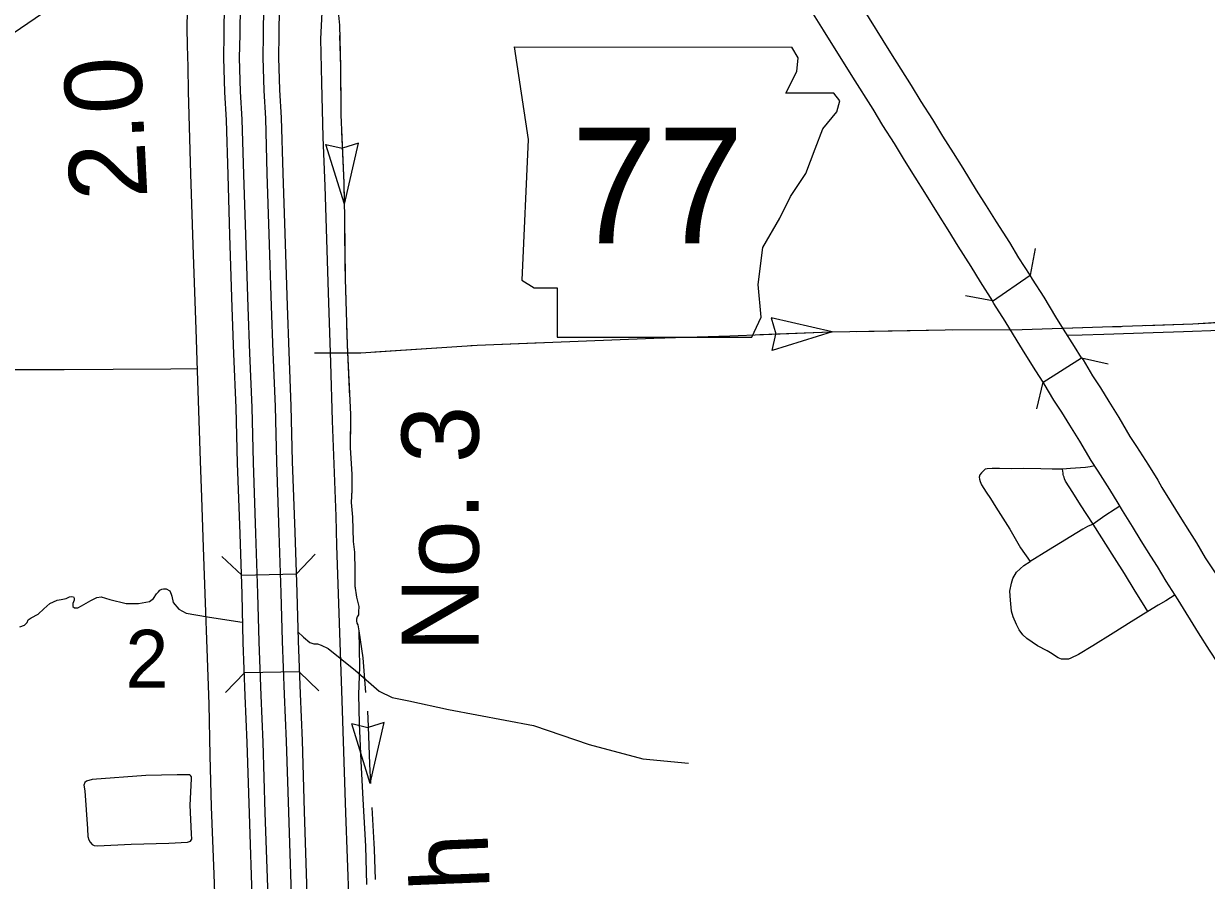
# Model space of a CAD drawing. Extents: x -117616 to 64730, y 54117 to 789866.
# Drawn here: x 62911 to 63040.6, y 54577.4 to 54671.3 of the extents above; entities that cross this region are included whole.
import ezdxf

# ---------------------------------------------------------------- set-up
doc = ezdxf.new("R2010")
doc.units = 0
for name, color, linetype in [('10', 7, 'Continuous'), ('19', 7, 'Continuous'), ('21', 7, 'Continuous'), ('27', 7, 'Continuous'), ('33', 7, 'Continuous'), ('34', 7, 'Continuous'), ('35', 7, 'Continuous'), ('36', 7, 'Continuous'), ('37', 7, 'Continuous'), ('43', 7, 'Continuous'), ('48', 7, 'Continuous'), ('9', 7, 'Continuous'), ('R_Dimension', 7, 'Continuous')]:
    doc.layers.add(name, color=color, linetype=linetype)

msp = doc.modelspace()

# ---------------------------------------------------------------- linework, layer by layer
at = {"layer": '10'}
for p, q in [((63017.14, 54640.85), (63021.26, 54643.69)), ((63022.68, 54631.98), (63026.91, 54634.65)), ((63040.46, 54612.72), (63041.69, 54610.84)), ((63037.5, 54608.11), (63036.18, 54610.14))]:
    msp.add_line(p, q, dxfattribs=at)
for points in [[(63021.26, 54643.69), (63020.04, 54645.6), (63019.03, 54647.29), (63017.58, 54649.55), (63016.5, 54651.31), (63015.41, 54653.01), (63013.92, 54655.43), (63012.86, 54657.1), (63011.71, 54658.94), (63010.61, 54660.76), (63009.34, 54662.74), (63008.28, 54664.51), (63006.02, 54668.07), (63002.82, 54673.2), (63000.82, 54676.43), (62998.46, 54680.22), (62996.35, 54683.59), (62993.58, 54687.94), (62992.89, 54689.09)], [(62988.6, 54686.51), (62989.33, 54685.3), (62992.12, 54680.92), (62994.22, 54677.57), (62996.57, 54673.79), (62998.58, 54670.56), (63001.79, 54665.41), (63004.02, 54661.89), (63005.09, 54660.11), (63006.36, 54658.12), (63007.45, 54656.32), (63008.63, 54654.44), (63009.68, 54652.78), (63011.18, 54650.35), (63012.26, 54648.66), (63013.35, 54646.89), (63014.78, 54644.66), (63015.79, 54642.97), (63017.14, 54640.85)], [(63024.93, 54637.8), (63024.08, 54639.13), (63022.79, 54641.29), (63021.52, 54643.28), (63021.26, 54643.69)], [(63020.73, 54635.09), (63019.83, 54636.49), (63018.53, 54638.66), (63017.3, 54640.6), (63017.14, 54640.85)], [(63026.91, 54634.65), (63026.13, 54635.88), (63024.93, 54637.8)], [(63022.68, 54631.98), (63021.89, 54633.22), (63020.73, 54635.09)], [(63026.91, 54634.65), (63027.06, 54634.41), (63028.11, 54632.67), (63028.97, 54631.36), (63029.88, 54629.85), (63030.97, 54628.09), (63032.2, 54626.03), (63032.92, 54624.92)], [(63028.72, 54622.21), (63027.96, 54623.39), (63026.7, 54625.49), (63025.61, 54627.24), (63024.73, 54628.7), (63023.88, 54630.01), (63022.81, 54631.78), (63022.68, 54631.98)], [(63032.92, 54624.92), (63034.22, 54622.89), (63035.24, 54621.24), (63035.7, 54620.42)], [(63031.38, 54617.9), (63030.93, 54618.71), (63029.99, 54620.22), (63028.72, 54622.21)], [(63035.7, 54620.42), (63036.72, 54618.77), (63037.67, 54617.23), (63038.73, 54615.57), (63039.48, 54614.35), (63040.46, 54612.72)], [(63036.18, 54610.14), (63035.21, 54611.75), (63034.49, 54612.91), (63033.43, 54614.58), (63032.47, 54616.14), (63031.38, 54617.9)], [(63045.52, 54595.36), (63044.87, 54596.25), (63044.19, 54597.35), (63043.11, 54599.07), (63041.83, 54601.19), (63040.93, 54602.6), (63039.73, 54604.48), (63037.5, 54608.11)]]:
    msp.add_lwpolyline(points, dxfattribs=at)
at = {"layer": '19'}
for points in [[(62935.29, 54597.58), (62935.07, 54603.44), (62934.93, 54608.75), (62934.72, 54615.33), (62934.43, 54623.1), (62934.29, 54629.15), (62934.04, 54635.08), (62933.86, 54640.15), (62933.61, 54648.07), (62933.4, 54654.69), (62933.22, 54660.68), (62933.04, 54663.77), (62932.93, 54667.51), (62932.97, 54670.1), (62933.01, 54673.54)], [(62934.71, 54673.41), (62934.67, 54670.08), (62934.63, 54667.53), (62934.74, 54663.85), (62934.92, 54660.75), (62935.1, 54654.75), (62935.31, 54648.12), (62935.56, 54640.21), (62935.74, 54635.15), (62935.99, 54629.21), (62936.13, 54623.16), (62936.41, 54615.38), (62936.63, 54608.8), (62936.77, 54603.49), (62936.98, 54597.64)], [(62939.58, 54597.74), (62939.37, 54603.57), (62939.23, 54608.88), (62939.01, 54615.47), (62938.73, 54623.23), (62938.59, 54629.29), (62938.34, 54635.25), (62938.16, 54640.3), (62937.91, 54648.2), (62937.7, 54654.83), (62937.52, 54660.86), (62937.34, 54663.96), (62937.23, 54667.55), (62937.27, 54670.05), (62937.3, 54673.21)], [(62939, 54673.07), (62938.97, 54670.03), (62938.94, 54667.56), (62939.04, 54664.03), (62939.22, 54660.94), (62939.4, 54654.88), (62939.61, 54648.26), (62939.86, 54640.35), (62940.04, 54635.31), (62940.29, 54629.35), (62940.43, 54623.28), (62940.71, 54615.53), (62940.93, 54608.93), (62941.07, 54603.63), (62941.28, 54597.8)], [(62937.44, 54531.59), (62937.36, 54533.83), (62937.22, 54539.03), (62937.01, 54545.39), (62936.84, 54551.8), (62936.64, 54559.33), (62936.29, 54566.52), (62936.09, 54574.52), (62935.74, 54584.7), (62935.5, 54592.46), (62935.29, 54597.58)], [(62936.98, 54597.64), (62937.2, 54592.52), (62937.44, 54584.75), (62937.79, 54574.58), (62937.99, 54566.59), (62938.34, 54559.4), (62938.54, 54551.85), (62938.71, 54545.44), (62938.92, 54539.08), (62939.06, 54533.89), (62939.14, 54531.66), (62937.44, 54531.59)], [(62941.74, 54531.76), (62941.66, 54533.97), (62941.52, 54539.16), (62941.31, 54545.52), (62941.14, 54551.92), (62940.93, 54559.5), (62940.59, 54566.68), (62940.38, 54574.65), (62940.04, 54584.84), (62939.8, 54592.61), (62939.58, 54597.74)], [(62941.28, 54597.8), (62941.5, 54592.68), (62941.74, 54584.89), (62942.08, 54574.7), (62942.29, 54566.75), (62942.63, 54559.56), (62942.84, 54551.96), (62943.01, 54545.57), (62943.22, 54539.21), (62943.36, 54534.02), (62943.44, 54531.81), (62941.74, 54531.76)]]:
    msp.add_lwpolyline(points, dxfattribs=at)
at = {"layer": '21'}
for p, q in [((62964.74, 54668.72), (62966.26, 54658.57)), ((62995.87, 54667.54), (62995.16, 54668.71)), ((62995.7, 54666.01), (62995.87, 54667.54)), ((62994.51, 54663.65), (62995.7, 54666.01)), ((62999.76, 54663.65), (62994.51, 54663.65)), ((63000.43, 54662.8), (62999.76, 54663.65)), ((63000.09, 54661.62), (63000.43, 54662.8)), ((62998.57, 54659.75), (63000.09, 54661.62)), ((62997.73, 54657.55), (62998.57, 54659.75)), ((62966.26, 54658.57), (62965.58, 54643.17)), ((62996.71, 54654.85), (62997.73, 54657.55)), ((62995.02, 54652.31), (62996.71, 54654.85)), ((62993.83, 54649.94), (62995.02, 54652.31)), ((62991.97, 54646.73), (62993.83, 54649.94)), ((62991.47, 54642.67), (62991.97, 54646.73)), ((62965.58, 54643.17), (62966.94, 54642.33)), ((62966.94, 54642.33), (62969.47, 54642.33)), ((62969.47, 54642.33), (62969.47, 54636.91)), ((62991.8, 54639.11), (62991.47, 54642.67)), ((62990.79, 54636.91), (62991.8, 54639.11)), ((62969.47, 54636.91), (62990.79, 54636.91))]:
    msp.add_line(p, q, dxfattribs=at)
msp.add_lwpolyline([(62964.74, 54668.72), (62995.16, 54668.71)], dxfattribs=at)
at = {"layer": '27'}
for points in [[(62930.06, 54633.21), (62929.91, 54637.77), (62929.6, 54645.92), (62929.33, 54654.8), (62929.05, 54663.82), (62929.01, 54666.55), (62928.95, 54668.87), (62928.92, 54670.83), (62928.97, 54672.66), (62929.09, 54674.07), (62929.16, 54675.01), (62929.42, 54677.28), (62929.61, 54678.97), (62930.02, 54681.23), (62930.42, 54683.26), (62930.88, 54685.19), (62931.64, 54687.88)], [(62945.91, 54597.08), (62945.31, 54614.05), (62945.23, 54617.27), (62944.84, 54627.72), (62944.65, 54634.1), (62944.41, 54641.79), (62944.02, 54653.45), (62943.83, 54658.82), (62943.67, 54664.79), (62943.55, 54669.61), (62943.73, 54673.22)], [(62931.31, 54596.69), (62930.7, 54613.85), (62930.53, 54619.38), (62930.37, 54623.3), (62930.25, 54627.77), (62930.06, 54633.21)], [(62932.86, 54546.67), (62932.83, 54547.33), (62932.68, 54552.08), (62932.37, 54561.63), (62932.15, 54569.59), (62931.88, 54578.05), (62931.6, 54585.41), (62931.45, 54591.04), (62931.31, 54596.69)], [(62947.51, 54547.36), (62947.37, 54551.54), (62947.07, 54560.29), (62946.83, 54569.87), (62946.29, 54584.77), (62945.91, 54597.08)]]:
    msp.add_lwpolyline(points, dxfattribs=at)
at = {"layer": '33'}
for points in [[(63050.94, 54639.08), (63049.84, 54639.04), (63049.04, 54638.94), (63048.26, 54638.87), (63047.59, 54638.8), (63047.06, 54638.68), (63046.56, 54638.46), (63045.87, 54638.17), (63045.54, 54638.07), (63045.12, 54637.92), (63044.89, 54637.84), (63044.49, 54637.78), (63043.77, 54637.74), (63042.05, 54637.64), (63038.07, 54637.48), (63034.73, 54637.38), (63029.36, 54637.18), (63026.98, 54637.14), (63025.39, 54637.07)], [(63024.81, 54622.44), (63023.67, 54622.45), (63022.45, 54622.48), (63020.49, 54622.51), (63019.24, 54622.47), (63017.91, 54622.51), (63017.12, 54622.51), (63016.55, 54622.47), (63016.35, 54622.42), (63016.24, 54622.34), (63015.94, 54622.05), (63015.77, 54621.81), (63015.69, 54621.57), (63015.72, 54621.35), (63015.79, 54621.08), (63015.93, 54620.72), (63016.46, 54619.91), (63016.91, 54619.21), (63017.5, 54618.26), (63019.03, 54615.84), (63020.21, 54613.8), (63021.26, 54612.31)], [(63028.33, 54622.81), (63027.86, 54622.68), (63027.32, 54622.61), (63025.7, 54622.52), (63024.81, 54622.44)], [(63028.16, 54616.4), (63026.79, 54618.52), (63025.96, 54619.89), (63025.16, 54621.13), (63025.05, 54621.38), (63024.98, 54621.54), (63024.92, 54621.72), (63024.89, 54621.86), (63024.87, 54621.99), (63024.81, 54622.44)], [(63031.09, 54618.37), (63030.59, 54618.04), (63029.44, 54617.32), (63028.16, 54616.4)], [(63028.16, 54616.4), (63027.54, 54616.14), (63027.04, 54615.85), (63023.27, 54613.55), (63021.26, 54612.31)], [(63034.17, 54606.82), (63033.56, 54607.77), (63032.78, 54609.05), (63031.61, 54611), (63030.52, 54612.72), (63028.16, 54616.4)], [(63034.17, 54606.82), (63032.35, 54605.7), (63030.38, 54604.45), (63028.12, 54603.07), (63026.56, 54602.13), (63025.74, 54601.7), (63025.46, 54601.62), (63025.11, 54601.59), (63024.7, 54601.62), (63024.35, 54601.74), (63024.06, 54601.92), (63023.68, 54602.2), (63023.12, 54602.53), (63022.07, 54603.08), (63020.89, 54603.86), (63020.46, 54604.27), (63020.08, 54604.84), (63019.76, 54605.42), (63019.4, 54606.24), (63019.24, 54606.88), (63019.11, 54608.08), (63019.04, 54609.05), (63019.22, 54609.95), (63019.39, 54610.45), (63019.78, 54611.16), (63020.57, 54611.87), (63021.26, 54612.31)], [(63037.15, 54608.65), (63036.14, 54608), (63035.29, 54607.51), (63034.17, 54606.82)]]:
    msp.add_lwpolyline(points, dxfattribs=at)
at = {"layer": '34'}
msp.add_lwpolyline([(62930.06, 54633.42), (62927.12, 54633.4), (62920.82, 54633.36), (62915.44, 54633.33), (62909.86, 54633.33), (62904.28, 54633.31), (62898.21, 54633.27), (62894.64, 54633.21), (62891, 54633.16), (62889.99, 54633.18), (62889.52, 54633.24), (62889.27, 54633.3), (62888.76, 54633.46), (62888.29, 54633.63), (62887.77, 54633.73), (62887.38, 54633.79), (62886.9, 54633.81), (62886.46, 54633.75), (62885.89, 54633.69), (62885.38, 54633.6), (62884.86, 54633.4)], dxfattribs=at)
at = {"layer": '35'}
for points in [[(62910.6, 54605.14), (62911.08, 54605.32), (62911.4, 54605.64), (62911.49, 54605.91), (62911.81, 54606.12), (62912.58, 54606.53), (62913.2, 54607.12), (62913.86, 54607.71), (62914.68, 54608.07), (62915.13, 54608.16), (62915.66, 54608.25), (62916.04, 54608.43), (62916.28, 54608.48), (62916.46, 54608.45), (62916.52, 54608.31), (62916.52, 54608.07), (62916.4, 54607.71), (62916.4, 54607.39), (62916.58, 54607.24), (62916.93, 54607.24), (62917.34, 54607.45), (62918.35, 54608.04), (62919.03, 54608.37), (62919.5, 54608.43), (62920.45, 54608.16), (62922.25, 54607.71), (62923.58, 54607.71), (62924.8, 54607.92), (62925.24, 54608.25), (62925.57, 54608.78), (62925.77, 54608.99), (62925.92, 54609.17), (62926.13, 54609.28), (62926.31, 54609.31), (62926.63, 54609.31), (62927.02, 54609.08), (62927.16, 54608.75), (62927.25, 54608.51), (62927.37, 54607.83), (62927.99, 54607.09), (62928.82, 54606.65), (62931.13, 54606.26), (62934.7, 54605.7), (62935.01, 54605.66)], [(62941.04, 54604.59), (62941.66, 54604.02), (62942.37, 54603.44), (62942.78, 54603.27), (62943.19, 54603.27), (62943.6, 54603.14), (62944.35, 54602.76), (62947.35, 54600.37), (62949.97, 54598.09), (62951.37, 54597.41), (62953.21, 54597.03), (62957.54, 54596.08), (62966.87, 54594.33), (62972.96, 54592.27), (62978.82, 54590.68), (62983.84, 54590.22)], [(62919.08, 54581.13), (62922.77, 54581.34), (62926.91, 54581.45), (62928.94, 54581.55), (62929.29, 54581.66), (62929.42, 54581.87), (62929.39, 54582.45), (62929.23, 54585.59), (62929.34, 54587.75), (62929.39, 54588.51), (62929.39, 54588.7), (62929.29, 54588.87), (62929.2, 54588.91), (62929.04, 54588.92), (62927.84, 54588.94), (62924.38, 54588.86), (62918.5, 54588.42), (62917.89, 54588.23), (62917.71, 54588.07), (62917.6, 54587.78), (62917.71, 54587.17), (62918, 54583), (62918.05, 54582.15), (62918.16, 54581.79), (62918.28, 54581.53), (62918.5, 54581.29), (62918.73, 54581.17), (62919.08, 54581.13)]]:
    msp.add_lwpolyline(points, dxfattribs=at)
at = {"layer": '36'}
for p, q in [((62940.89, 54610.95), (62942.95, 54613.13)), ((62934.89, 54610.81), (62932.71, 54612.87)), ((62934.89, 54610.81), (62940.89, 54610.95)), ((62941.19, 54600.22), (62935.19, 54600.12)), ((62941.19, 54600.22), (62943.35, 54598.13)), ((62935.19, 54600.12), (62933.1, 54597.97))]:
    msp.add_line(p, q, dxfattribs=at)
at = {"layer": '37'}
for points in [[(63021.81, 54646.64), (63021.26, 54643.69)], [(63017.13, 54640.87), (63014.18, 54641.42)], [(63026.91, 54634.65), (63029.83, 54633.98)], [(63022.01, 54629.06), (63022.68, 54631.99)]]:
    msp.add_lwpolyline(points, dxfattribs=at)
at = {"layer": '43'}
for p, q in [((62946.16, 54651.49), (62944.12, 54658.04)), ((62944.12, 54658.04), (62945.9, 54657.64)), ((62947.67, 54658.18), (62945.93, 54657.64)), ((62946.16, 54651.49), (62947.67, 54658.18)), ((62999.57, 54637.49), (62992.88, 54639.01)), ((62992.88, 54639.01), (62993.42, 54637.26)), ((62999.57, 54637.49), (62993.02, 54635.45)), ((62993.02, 54635.45), (62993.42, 54637.24)), ((62946.94, 54594.57), (62948.72, 54594.13)), ((62948.98, 54587.98), (62946.94, 54594.53)), ((62950.49, 54594.65), (62948.74, 54594.13)), ((62948.98, 54587.98), (62950.49, 54594.68))]:
    msp.add_line(p, q, dxfattribs=at)
for points in [[(62945.47, 54672.58), (62945.59, 54671.12), (62945.71, 54666.55), (62945.77, 54661.28), (62946.07, 54653.81), (62946.16, 54649.95), (62946.22, 54643.29), (62946.46, 54636.05), (62946.8, 54628.41), (62946.78, 54624.77), (62946.97, 54621.88), (62946.97, 54620.16), (62946.87, 54618.79), (62947.04, 54617.19), (62947.11, 54614.51), (62947.26, 54613.32), (62947.3, 54611.31), (62947.28, 54609.66), (62947.47, 54608.42), (62947.71, 54607.39), (62947.69, 54606.79), (62947.69, 54606.48), (62947.54, 54606.24), (62947.47, 54605.98), (62947.47, 54605.81), (62947.52, 54605.57), (62947.62, 54605.38), (62947.73, 54604.71), (62947.78, 54600.76), (62947.69, 54597.75), (62947.76, 54594.55), (62947.93, 54590.43), (62948.16, 54586.25), (62948.45, 54581.09), (62948.55, 54576.92)], [(62945.62, 54669.96), (62945.71, 54666.55), (62945.76, 54662.04)], [(62945.84, 54659.4), (62946.07, 54653.81), (62946.12, 54651.49)], [(62946.17, 54648.85), (62946.2, 54644.89)], [(62946.2, 54644.89), (62946.22, 54643.29), (62946.3, 54640.93)], [(62942.87, 54635.17), (62947.94, 54635.2), (62960.7, 54636.04), (62980.04, 54636.8), (62988.36, 54637.05), (62999.42, 54637.48), (63011.97, 54637.7), (63020.39, 54637.74), (63029.18, 54638.03), (63039.08, 54638.35), (63043.09, 54638.61)], [(62946.38, 54638.29), (62946.46, 54636.05), (62946.71, 54630.38)], [(63012.77, 54637.7), (63019.09, 54637.73)], [(63024.88, 54637.89), (63029.18, 54638.03), (63031.25, 54638.09)], [(63033.89, 54638.18), (63039.08, 54638.35), (63041.8, 54638.52)], [(62991.66, 54637.18), (62999.42, 54637.48), (62999.57, 54637.49)], [(63002.21, 54637.53), (63006.17, 54637.6)], [(63006.17, 54637.6), (63010.13, 54637.67)], [(62942.87, 54635.17), (62946.83, 54635.2)], [(62949.47, 54635.3), (62957.37, 54635.82)], [(62960, 54635.99), (62960.7, 54636.04), (62967.92, 54636.32)], [(62946.8, 54627.74), (62946.78, 54624.77), (62946.97, 54621.88), (62946.97, 54620.16), (62946.95, 54619.82)], [(62947.04, 54617.2), (62947.04, 54617.19), (62947.11, 54614.51), (62947.26, 54613.32), (62947.3, 54611.31), (62947.28, 54609.66), (62947.34, 54609.29)], [(62947.69, 54606.69), (62947.69, 54606.48), (62947.54, 54606.24), (62947.47, 54605.98), (62947.47, 54605.81), (62947.52, 54605.57), (62947.62, 54605.38), (62947.73, 54604.71), (62948.16, 54601.74), (62948.45, 54597.95)], [(62948.69, 54595.9), (62948.73, 54594.22), (62948.89, 54590.11), (62949.01, 54587.98)], [(62949.16, 54585.35), (62949.38, 54581.39)], [(62949.38, 54581.39), (62949.42, 54580.76), (62949.5, 54577.44)]]:
    msp.add_lwpolyline(points, dxfattribs=at)
at = {"layer": 'R_Dimension'}
msp.add_line((62833.79, 54618.49), (62940.1, 54690.83), dxfattribs=at)

# ---------------------------------------------------------------- texts
at = {"layer": '21'}
msp.add_text('77', height=12.672, dxfattribs=at).set_placement((62971.03, 54647.19))
at = {"layer": '43'}
for s, rotation, p in [('No. 3', 90, (62960.86, 54602.38)), ('Ditch', 92.3195, (62962.86, 54556.95))]:
    msp.add_text(s, height=8.448, rotation=rotation, dxfattribs=at).set_placement(p)
at = {"layer": '48'}
msp.add_text('2.0', height=8.448, rotation=92.8599, dxfattribs=at).set_placement((62924.57, 54652.16))
at = {"layer": '9'}
msp.add_text('2', height=6.34, dxfattribs=at).set_placement((62922.15, 54598.48))

doc.saveas('drawing.dxf')
